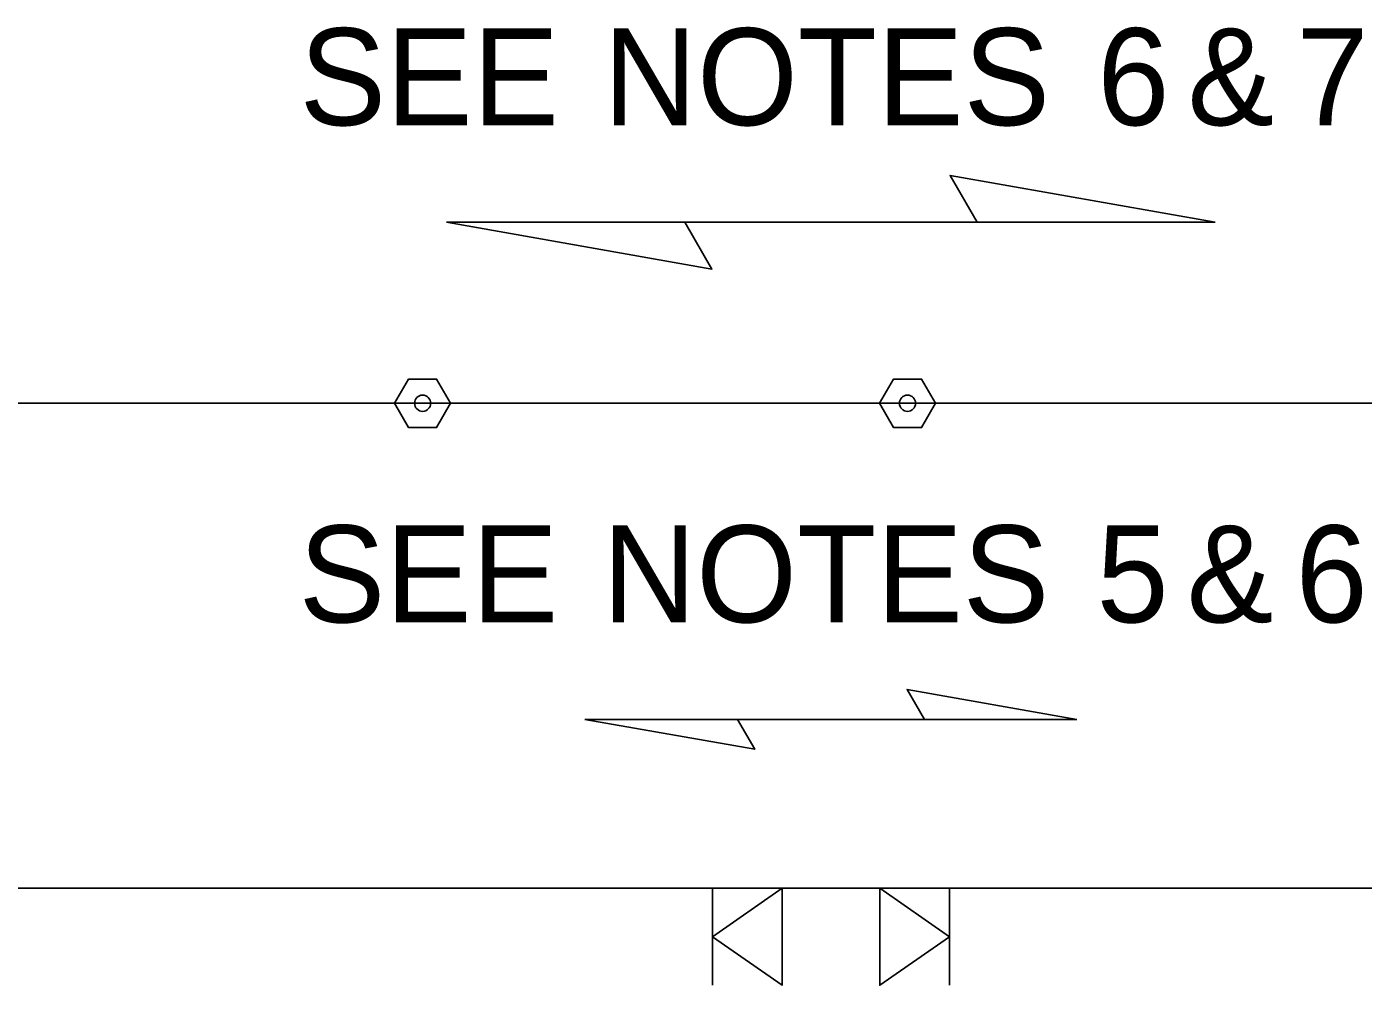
# Model space of a CAD drawing. Extents: x 99999.1 to 100095.7, y 99995 to 100010.7.
# Drawn here: x 100045.223 to 100046.326, y 100005.652 to 100006.443 of the extents above; entities that cross this region are included whole.
import ezdxf

# ---------------------------------------------------------------- set-up
doc = ezdxf.new("R2010")
doc.units = 0
for name, color, linetype in [('RD_ED_ShoulderPavedEdge', 7, 'Continuous'), ('RD_MK_LineEdgeWhite', 7, 'Continuous'), ('TR_WZ_PortableSignMountBlk-Wht', 7, 'Continuous'), ('TR_WZ_TubularMarker', 7, 'Continuous'), ('TR_WZ_WorkZoneDetails', 7, 'Continuous'), ('TR_WZ_WorkZoneTextCurrent', 7, 'Continuous')]:
    doc.layers.add(name, color=color, linetype=linetype)

msp = doc.modelspace()

# ---------------------------------------------------------------- linework, layer by layer
at = {"layer": 'RD_ED_ShoulderPavedEdge'}
msp.add_line((100040.1076, 100005.7323), (100055.6424, 100005.7323), dxfattribs=at)
at = {"layer": 'RD_MK_LineEdgeWhite'}
msp.add_line((100040.1076, 100006.1323), (100055.6424, 100006.1323), dxfattribs=at)
at = {"layer": 'TR_WZ_PortableSignMountBlk-Wht'}
for p, q in [((100045.7891, 100005.6523), (100045.7891, 100005.7323)), ((100045.9846, 100005.6523), (100045.9846, 100005.7323))]:
    msp.add_line(p, q, dxfattribs=at)
for points in [[(100045.7891, 100005.6923), (100045.8465, 100005.7323), (100045.8465, 100005.6523)], [(100045.9846, 100005.6923), (100045.9271, 100005.7323), (100045.9271, 100005.6523)]]:
    msp.add_lwpolyline(points, close=True, dxfattribs=at)
at = {"layer": 'TR_WZ_TubularMarker'}
for points in [[(100045.5269, 100006.1323), (100045.5385, 100006.1523), (100045.5616, 100006.1523), (100045.5731, 100006.1323), (100045.5616, 100006.1123), (100045.5385, 100006.1123)], [(100045.9269, 100006.1323), (100045.9385, 100006.1523), (100045.9616, 100006.1523), (100045.9731, 100006.1323), (100045.9616, 100006.1123), (100045.9385, 100006.1123)]]:
    msp.add_lwpolyline(points, close=True, dxfattribs=at)
for points in [[(100045.5385, 100006.1123), (100045.5616, 100006.1123), (100045.5731, 100006.1323), (100045.5616, 100006.1523), (100045.5385, 100006.1523), (100045.5269, 100006.1323), (100045.5385, 100006.1123)], [(100045.9385, 100006.1123), (100045.9616, 100006.1123), (100045.9731, 100006.1323), (100045.9616, 100006.1523), (100045.9385, 100006.1523), (100045.9269, 100006.1323), (100045.9385, 100006.1123)]]:
    msp.add_lwpolyline(points, dxfattribs=at)
for centre in [(100045.55, 100006.1323), (100045.95, 100006.1323)]:
    msp.add_circle(centre, 0.00667, dxfattribs=at)
at = {"layer": 'TR_WZ_WorkZoneDetails'}
for p, q in [((100045.7663, 100006.2816), (100046.0074, 100006.2816)), ((100046.0074, 100006.2816), (100045.7663, 100006.2816)), ((100045.964, 100005.8716), (100045.8097, 100005.8716)), ((100045.8097, 100005.8716), (100045.964, 100005.8716))]:
    msp.add_line(p, q, dxfattribs=at)
for points in [[(100046.2039, 100006.2816), (100045.9851, 100006.3202), (100046.0074, 100006.2816)], [(100045.5698, 100006.2816), (100045.7886, 100006.243), (100045.7663, 100006.2816)], [(100046.0898, 100005.8716), (100045.9497, 100005.8963), (100045.964, 100005.8716)], [(100045.6839, 100005.8716), (100045.824, 100005.8469), (100045.8097, 100005.8716)]]:
    msp.add_lwpolyline(points, close=True, dxfattribs=at)

# ---------------------------------------------------------------- texts
at = {"layer": 'TR_WZ_WorkZoneTextCurrent'}
for s, p in [('SEE', (100045.4485, 100006.3616)), ('NOTES', (100045.6991, 100006.3616)), ('6', (100046.1066, 100006.3616)), ('&', (100046.181, 100006.3616)), ('7', (100046.2708, 100006.3616)), ('SEE', (100045.4478, 100005.9516)), ('NOTES', (100045.6984, 100005.9516)), ('5', (100046.1059, 100005.9516)), ('&', (100046.1803, 100005.9516)), ('6', (100046.2701, 100005.9516))]:
    msp.add_text(s, height=0.08, dxfattribs=at).set_placement(p)

doc.saveas('drawing.dxf')
